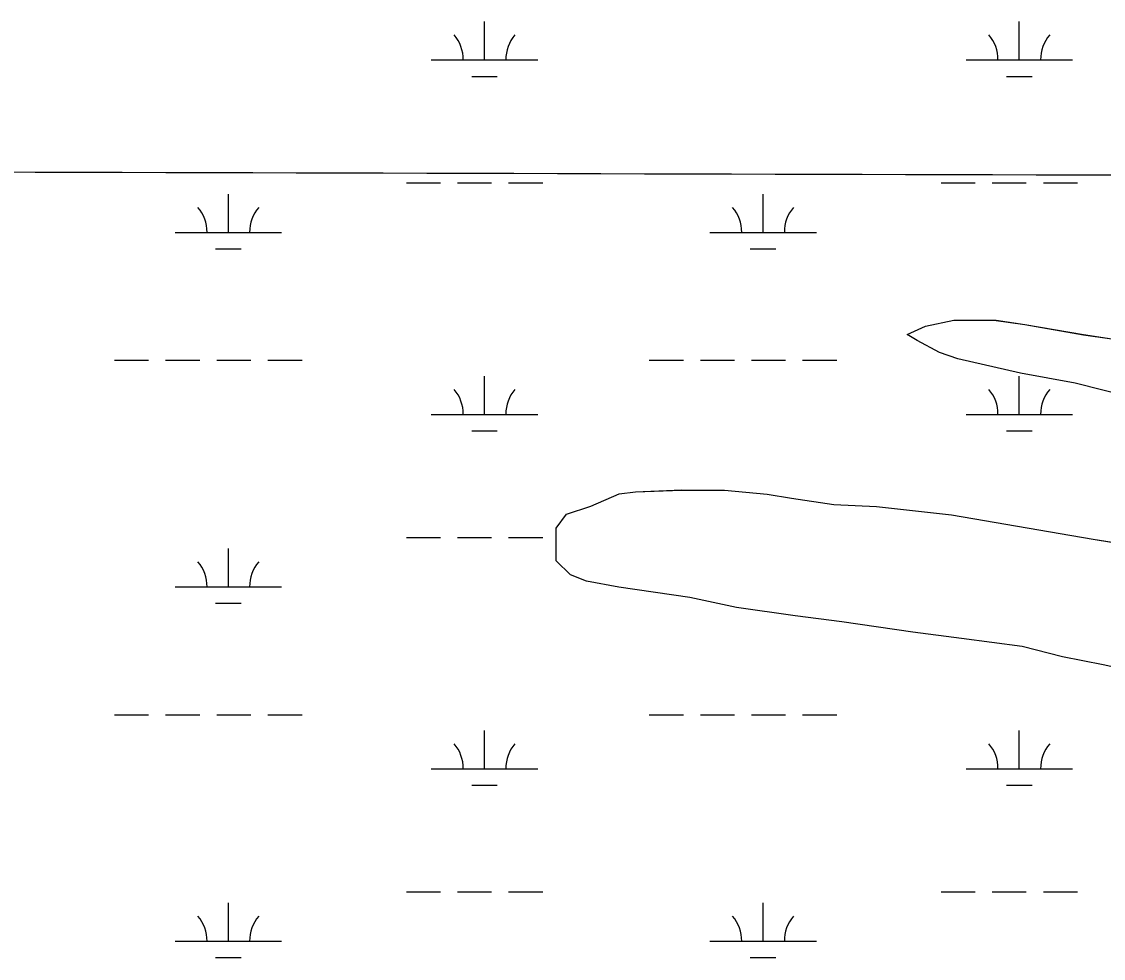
# Model space of a CAD drawing. Extents: x 3161564 to 3199464, y 849354 to 874788.
# Drawn here: x 3190011 to 3191026, y 866138 to 867017 of the extents above; entities that cross this region are included whole.
import ezdxf

# ---------------------------------------------------------------- set-up
doc = ezdxf.new("R2010")
doc.units = 0
for name, color, linetype in [('V-GRID-MAJR', 7, 'Continuous'), ('V-SITE-VEGE', 7, 'Continuous'), ('V-TOPO-SHOR', 7, 'Continuous'), ('V-WETL-SWMP', 7, 'Continuous')]:
    doc.layers.add(name, color=color, linetype=linetype)

msp = doc.modelspace()

# ---------------------------------------------------------------- linework, layer by layer
at = {"layer": 'V-GRID-MAJR'}
msp.add_spline([(3165799.846, 866945.01), (3171028.623, 866928.659), (3176257.404, 866913.068), (3181486.186, 866898.238), (3186714.971, 866884.169), (3191943.758, 866870.86), (3197172.5470000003, 866858.311), (3197172.548, 866858.311)], degree=3, dxfattribs=at)
at = {"layer": 'V-SITE-VEGE'}
for points in [[(3191053.305000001, 866664.559999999), (3191000.071000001, 866677.959999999), (3190948.734000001, 866687.5589999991), (3190889.795000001, 866700.9709999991), (3190872.688000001, 866706.7059999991), (3190851.784000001, 866718.153999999), (3190842.285000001, 866723.873999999), (3190859.414000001, 866731.4539999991), (3190886.055000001, 866737.113999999), (3190925.993000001, 866737.0489999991), (3190952.615000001, 866733.1989999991), (3191007.755000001, 866723.5979999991), (3191034.377000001, 866719.746999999)], [(3190893.159000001, 866438.4909999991), (3190847.522000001, 866444.2749999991), (3190780.968000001, 866453.895999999), (3190737.233000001, 866459.6739999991), (3190682.086000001, 866467.3759999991), (3190638.3570000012, 866476.9589999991), (3190571.806000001, 866486.5809999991), (3190541.383000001, 866492.336999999), (3190526.176000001, 866498.069999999), (3190512.885000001, 866511.403999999), (3190512.936000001, 866541.837999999), (3190522.467000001, 866555.1349999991), (3190545.305000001, 866562.7069999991), (3190571.951000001, 866574.0709999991), (3190587.170000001, 866575.9469999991), (3190630.919000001, 866577.7779999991), (3190670.859000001, 866577.709999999), (3190710.795000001, 866573.839999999), (3190733.612000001, 866569.9959999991), (3190773.546000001, 866564.221999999), (3190813.484000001, 866562.253999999), (3190883.843000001, 866554.5269999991), (3191016.943000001, 866531.4809999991), (3191066.381000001, 866523.790999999)], [(3191870.016000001, 865620.4659999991), (3191870.016000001, 866269.8309999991), (3191834.363000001, 866273.3429999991), (3191802.031000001, 866275.2989999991), (3191729.7690000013, 866283.0279999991), (3191682.235000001, 866292.6159999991), (3191623.288000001, 866300.322999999), (3191600.467000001, 866302.2649999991), (3191571.944000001, 866306.116999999), (3191549.1240000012, 866308.055999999), (3191541.515000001, 866308.0689999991), (3191416.038000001, 866340.6129999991), (3191393.2150000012, 866340.6519999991), (3191332.361000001, 866346.459999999), (3191282.933000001, 866359.8559999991), (3191229.709000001, 866378.9659999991), (3191149.850000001, 866392.412999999), (3191123.224000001, 866394.358999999), (3191062.379000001, 866405.8749999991), (3191026.255000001, 866413.540999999), (3190988.230000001, 866421.2139999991), (3190950.204000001, 866430.7889999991), (3190893.159000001, 866438.4909999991)]]:
    msp.add_lwpolyline(points, dxfattribs=at)
at = {"layer": 'V-TOPO-SHOR'}
for p, q in [((3190842.295397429, 866723.8832359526), (3190859.4263607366, 866731.4622094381)), ((3190859.4263607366, 866731.4622094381), (3190886.0633108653, 866737.1231734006)), ((3190886.0633108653, 866737.1231734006), (3190926.00424612, 866737.0561266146)), ((3190926.00424612, 866737.0561266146), (3190952.6262074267, 866733.2070986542)), ((3190952.6262074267, 866733.2070986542), (3191007.7671291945, 866723.6050421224)), ((3190851.795388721, 866718.1612296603), (3190842.295397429, 866723.8832359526)), ((3191007.7671291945, 866723.6050421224), (3191034.388090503, 866719.756014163)), ((3190872.6983682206, 866706.7142148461), (3190851.795388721, 866718.1612296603)), ((3190889.8063471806, 866700.9791996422), (3190872.6983682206, 866706.7142148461)), ((3190948.7452672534, 866687.5661418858), (3190889.8063471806, 866700.9791996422)), ((3191000.0821951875, 866677.9700898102), (3190948.7452672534, 866687.5661418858)), ((3191053.31512451, 866664.5670387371), (3191000.0821951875, 866677.97008981)), ((3190545.3160684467, 866562.7137208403), (3190571.9630118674, 866574.0806799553)), ((3190571.9630118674, 866574.0806799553), (3190587.1819849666, 866575.9566605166)), ((3190587.1819849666, 866575.9566605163), (3190630.930911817, 866577.7856076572)), ((3190630.930911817, 866577.7856076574), (3190670.8718470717, 866577.7185608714)), ((3190670.8718470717, 866577.7185608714), (3190710.8067867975, 866573.8475173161)), ((3190710.8067867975, 866573.8475173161), (3190733.6247542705, 866570.0044938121)), ((3190733.6247542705, 866570.0044938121), (3190773.556696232, 866564.2314518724)), ((3190522.4801143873, 866555.1437540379), (3190545.3160684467, 866562.7137208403)), ((3190773.556696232, 866564.2314518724), (3190813.494633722, 866562.2624067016)), ((3190813.494633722, 866562.2624067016), (3190883.854528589, 866554.5363307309)), ((3190512.9481454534, 866541.8457764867), (3190522.4801143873, 866555.1437540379)), ((3190883.854528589, 866554.5363307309), (3191016.954339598, 866531.4891941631)), ((3190512.8961812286, 866511.4138023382), (3190512.948145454, 866541.8457764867)), ((3191016.954339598, 866531.4891941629), (3191066.3932683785, 866523.7981426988)), ((3190526.1881752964, 866498.0777980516), (3190512.8961812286, 866511.4138023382)), ((3190541.3941573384, 866492.3467850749), (3190526.1881752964, 866498.0777980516)), ((3190571.8161147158, 866486.5897542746), (3190541.3941573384, 866492.3467850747)), ((3190638.3690179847, 866476.9676843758), (3190571.8161147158, 866486.5897542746)), ((3190682.09895825, 866467.3846412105), (3190638.3690179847, 866476.9676843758)), ((3190737.243877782, 866459.683583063), (3190682.09895825, 866467.3846412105)), ((3190780.978813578, 866453.9045366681), (3190737.243877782, 866459.683583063)), ((3190847.5327168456, 866444.282466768), (3190780.978813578, 866453.9045366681)), ((3190893.1706495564, 866438.5004181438), (3190847.5327168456, 866444.282466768)), ((3190950.216566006, 866430.796357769), (3190893.1706495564, 866438.5004181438)), ((3190988.240515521, 866421.2233212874), (3190950.216566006, 866430.796357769)), ((3191026.266462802, 866413.5512831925), (3190988.240515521, 866421.2233212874)), ((3191062.3914131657, 866405.8822473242), (3191026.266462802, 866413.5512831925))]:
    msp.add_line(p, q, dxfattribs=at)
at = {"layer": 'V-WETL-SWMP'}
for p, q in [((3190445.634913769, 866981.4502788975), (3190445.634871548, 867017.4502636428)), ((3190947.5425064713, 866981.4502788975), (3190947.5424642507, 867017.4502636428)), ((3190395.634954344, 866981.4502788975), (3190495.634873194, 866981.4502788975)), ((3190897.542547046, 866981.4502788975), (3190997.542465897, 866981.4502788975)), ((3190433.6349416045, 866966.0192854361), (3190457.6349221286, 866966.0192854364)), ((3190935.5425343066, 866966.0192854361), (3190959.542514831, 866966.0192854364)), ((3190372.227108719, 866866.018327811), (3190404.2270827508, 866866.018327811)), ((3190420.2270697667, 866866.0183278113), (3190452.2270437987, 866866.018327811)), ((3190468.2270308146, 866866.0183278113), (3190500.2270048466, 866866.018327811)), ((3190874.134701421, 866866.018327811), (3190906.134675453, 866866.018327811)), ((3190922.134662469, 866866.0183278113), (3190954.134636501, 866866.018327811)), ((3190970.134623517, 866866.0183278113), (3191002.1345975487, 866866.018327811)), ((3190205.1632987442, 866819.5883474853), (3190205.163256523, 866855.5883322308)), ((3190707.070891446, 866819.5883474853), (3190707.070849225, 866855.5883322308)), ((3190155.163339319, 866819.5883474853), (3190255.1632581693, 866819.588347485)), ((3190657.0709320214, 866819.5883474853), (3190757.070850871, 866819.588347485)), ((3190193.1633265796, 866804.1573540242), (3190217.1633071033, 866804.1573540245)), ((3190695.0709192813, 866804.1573540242), (3190719.0708998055, 866804.1573540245)), ((3190842.295397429, 866723.8832359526), (3190859.4263607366, 866731.4622094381)), ((3190859.4263607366, 866731.4622094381), (3190886.0633108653, 866737.1231734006)), ((3190886.0633108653, 866737.1231734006), (3190926.00424612, 866737.0561266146)), ((3190926.00424612, 866737.0561266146), (3190952.6262074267, 866733.2070986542)), ((3190952.6262074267, 866733.2070986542), (3191007.7671291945, 866723.6050421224)), ((3190851.795388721, 866718.1612296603), (3190842.295397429, 866723.8832359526)), ((3191007.7671291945, 866723.6050421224), (3191034.388090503, 866719.756014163)), ((3190872.6983682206, 866706.7142148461), (3190851.795388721, 866718.1612296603)), ((3190889.8063471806, 866700.9791996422), (3190872.6983682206, 866706.7142148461)), ((3190948.7452672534, 866687.5661418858), (3190889.8063471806, 866700.9791996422)), ((3190098.3195262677, 866699.5173983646), (3190130.3195002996, 866699.5173983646)), ((3190146.3194873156, 866699.5173983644), (3190178.3194613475, 866699.5173983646)), ((3190194.3194483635, 866699.5173983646), (3190226.319422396, 866699.5173983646)), ((3190242.3194094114, 866699.5173983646), (3190274.319383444, 866699.5173983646)), ((3190600.2271189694, 866699.5173983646), (3190632.2270930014, 866699.5173983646)), ((3190648.227080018, 866699.5173983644), (3190680.2270540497, 866699.5173983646)), ((3190696.2270410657, 866699.5173983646), (3190728.2270150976, 866699.5173983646)), ((3190744.2270021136, 866699.5173983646), (3190776.226976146, 866699.5173983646)), ((3190445.6353039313, 866648.7754198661), (3190445.6352617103, 866684.7754046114)), ((3190947.542896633, 866648.7754198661), (3190947.542854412, 866684.7754046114)), ((3191000.0821951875, 866677.9700898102), (3190948.7452672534, 866687.5661418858)), ((3191053.31512451, 866664.5670387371), (3191000.0821951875, 866677.97008981)), ((3190395.6353445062, 866648.7754198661), (3190495.6352633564, 866648.7754198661)), ((3190897.5429372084, 866648.7754198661), (3190997.542856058, 866648.7754198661)), ((3190433.6353317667, 866633.3444264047), (3190457.6353122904, 866633.3444264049)), ((3190935.5429244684, 866633.3444264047), (3190959.5429049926, 866633.3444264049)), ((3190545.3160684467, 866562.7137208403), (3190571.9630118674, 866574.0806799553)), ((3190571.9630118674, 866574.0806799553), (3190587.1819849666, 866575.9566605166)), ((3190587.1819849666, 866575.9566605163), (3190630.930911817, 866577.7856076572)), ((3190630.930911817, 866577.7856076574), (3190670.8718470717, 866577.7185608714)), ((3190670.8718470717, 866577.7185608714), (3190710.8067867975, 866573.8475173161)), ((3190710.8067867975, 866573.8475173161), (3190733.6247542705, 866570.0044938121)), ((3190733.6247542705, 866570.0044938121), (3190773.556696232, 866564.2314518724)), ((3190522.4801143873, 866555.1437540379), (3190545.3160684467, 866562.7137208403)), ((3190773.556696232, 866564.2314518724), (3190813.494633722, 866562.2624067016)), ((3190813.494633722, 866562.2624067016), (3190883.854528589, 866554.5363307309)), ((3190512.9481454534, 866541.8457764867), (3190522.4801143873, 866555.1437540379)), ((3190883.854528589, 866554.5363307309), (3191016.954339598, 866531.4891941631)), ((3190512.8961812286, 866511.4138023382), (3190512.948145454, 866541.8457764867)), ((3190372.2274988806, 866533.3434687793), (3190404.227472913, 866533.3434687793)), ((3190420.2274599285, 866533.3434687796), (3190452.227433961, 866533.3434687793)), ((3190468.227420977, 866533.3434687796), (3190500.227395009, 866533.3434687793)), ((3191016.954339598, 866531.4891941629), (3191066.3932683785, 866523.7981426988)), ((3190205.1636889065, 866486.9134884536), (3190205.163646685, 866522.9134731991)), ((3190526.1881752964, 866498.0777980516), (3190512.8961812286, 866511.4138023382)), ((3190541.3941573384, 866492.3467850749), (3190526.1881752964, 866498.0777980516)), ((3190571.8161147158, 866486.5897542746), (3190541.3941573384, 866492.3467850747)), ((3190155.1637294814, 866486.9134884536), (3190255.163648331, 866486.9134884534)), ((3190638.3690179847, 866476.9676843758), (3190571.8161147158, 866486.5897542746)), ((3190193.163716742, 866471.4824949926), (3190217.1636972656, 866471.4824949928)), ((3190682.09895825, 866467.3846412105), (3190638.3690179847, 866476.9676843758)), ((3190737.243877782, 866459.683583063), (3190682.09895825, 866467.3846412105)), ((3190780.978813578, 866453.9045366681), (3190737.243877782, 866459.683583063)), ((3190847.5327168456, 866444.282466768), (3190780.978813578, 866453.9045366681)), ((3190893.1706495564, 866438.5004181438), (3190847.5327168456, 866444.282466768)), ((3190950.216566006, 866430.796357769), (3190893.1706495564, 866438.5004181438)), ((3190988.240515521, 866421.2233212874), (3190950.216566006, 866430.796357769)), ((3191026.266462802, 866413.5512831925), (3190988.240515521, 866421.2233212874)), ((3191062.3914131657, 866405.8822473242), (3191026.266462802, 866413.5512831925)), ((3190098.3199164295, 866366.8425393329), (3190130.3198904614, 866366.8425393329)), ((3190146.319877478, 866366.8425393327), (3190178.3198515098, 866366.8425393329)), ((3190194.3198385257, 866366.8425393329), (3190226.3198125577, 866366.8425393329)), ((3190242.3197995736, 866366.8425393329), (3190274.3197736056, 866366.8425393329)), ((3190600.2275091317, 866366.8425393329), (3190632.2274831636, 866366.8425393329)), ((3190648.2274701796, 866366.8425393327), (3190680.2274442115, 866366.8425393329)), ((3190696.227431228, 866366.8425393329), (3190728.22740526, 866366.8425393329)), ((3190744.227392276, 866366.8425393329), (3190776.2273663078, 866366.8425393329)), ((3190445.635694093, 866316.1005608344), (3190445.635651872, 866352.1005455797)), ((3190947.5432867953, 866316.1005608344), (3190947.5432445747, 866352.1005455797)), ((3190395.635734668, 866316.1005608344), (3190495.635653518, 866316.1005608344)), ((3190897.54332737, 866316.1005608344), (3190997.543246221, 866316.1005608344)), ((3190433.6357219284, 866300.669567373), (3190457.6357024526, 866300.6695673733)), ((3190935.5433146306, 866300.669567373), (3190959.543295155, 866300.6695673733)), ((3190372.2278890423, 866200.6686097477), (3190404.2278630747, 866200.6686097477)), ((3190420.2278500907, 866200.6686097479), (3190452.2278241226, 866200.6686097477)), ((3190468.2278111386, 866200.6686097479), (3190500.2277851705, 866200.6686097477)), ((3190874.135481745, 866200.6686097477), (3190906.135455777, 866200.6686097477)), ((3190922.1354427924, 866200.6686097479), (3190954.1354168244, 866200.6686097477)), ((3190970.135403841, 866200.6686097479), (3191002.1353778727, 866200.6686097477)), ((3190205.164079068, 866154.2386294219), (3190205.164036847, 866190.2386141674)), ((3190707.07167177, 866154.2386294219), (3190707.071629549, 866190.2386141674)), ((3190155.164119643, 866154.2386294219), (3190255.1640384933, 866154.2386294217)), ((3190657.0717123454, 866154.2386294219), (3190757.071631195, 866154.2386294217)), ((3190193.1641069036, 866138.8076359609), (3190217.1640874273, 866138.8076359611)), ((3190695.0716996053, 866138.8076359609), (3190719.071680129, 866138.8076359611))]:
    msp.add_line(p, q, dxfattribs=at)
for centre, radius, start, end in [((3190390.392021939, 866981.9250818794), 35.24628790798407, 359.2281796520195, 40.77183798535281), ((3190500.8778044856, 866981.9250818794), 35.246287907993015, 139.22817724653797, 180.7718355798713), ((3190892.299614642, 866981.9250818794), 35.24628790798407, 359.2281796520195, 40.77183798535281), ((3191002.7853971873, 866981.9250818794), 35.246287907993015, 139.22817724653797, 180.7718355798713), ((3190149.920406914, 866820.0631504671), 35.24628790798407, 359.2281796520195, 40.77183798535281), ((3190260.40618946, 866820.0631504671), 35.246287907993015, 139.22817724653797, 180.7718355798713), ((3190651.827999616, 866820.0631504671), 35.24628790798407, 359.2281796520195, 40.77183798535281), ((3190762.3137821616, 866820.0631504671), 35.246287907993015, 139.22817724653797, 180.7718355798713), ((3190390.392412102, 866649.2502228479), 35.24628790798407, 359.2281796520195, 40.77183798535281), ((3190500.878194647, 866649.2502228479), 35.246287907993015, 139.22817724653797, 180.7718355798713), ((3190892.3000048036, 866649.2502228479), 35.24628790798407, 359.2281796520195, 40.77183798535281), ((3191002.785787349, 866649.2502228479), 35.246287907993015, 139.22817724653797, 180.7718355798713), ((3190149.920797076, 866487.3882914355), 35.24628790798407, 359.2281796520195, 40.77183798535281), ((3190260.406579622, 866487.3882914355), 35.246287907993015, 139.22817724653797, 180.7718355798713), ((3190390.392802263, 866316.5753638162), 35.24628790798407, 359.2281796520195, 40.77183798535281), ((3190500.8785848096, 866316.5753638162), 35.246287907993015, 139.22817724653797, 180.7718355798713), ((3190892.300394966, 866316.5753638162), 35.24628790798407, 359.2281796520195, 40.77183798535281), ((3191002.7861775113, 866316.5753638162), 35.246287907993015, 139.22817724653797, 180.7718355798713), ((3190149.921187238, 866154.7134324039), 35.24628790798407, 359.2281796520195, 40.77183798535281), ((3190260.406969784, 866154.7134324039), 35.246287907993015, 139.22817724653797, 180.7718355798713), ((3190651.8287799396, 866154.7134324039), 35.24628790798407, 359.2281796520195, 40.77183798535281), ((3190762.3145624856, 866154.7134324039), 35.246287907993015, 139.22817724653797, 180.7718355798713)]:
    msp.add_arc(centre, radius, start, end, dxfattribs=at)

doc.saveas('drawing.dxf')
